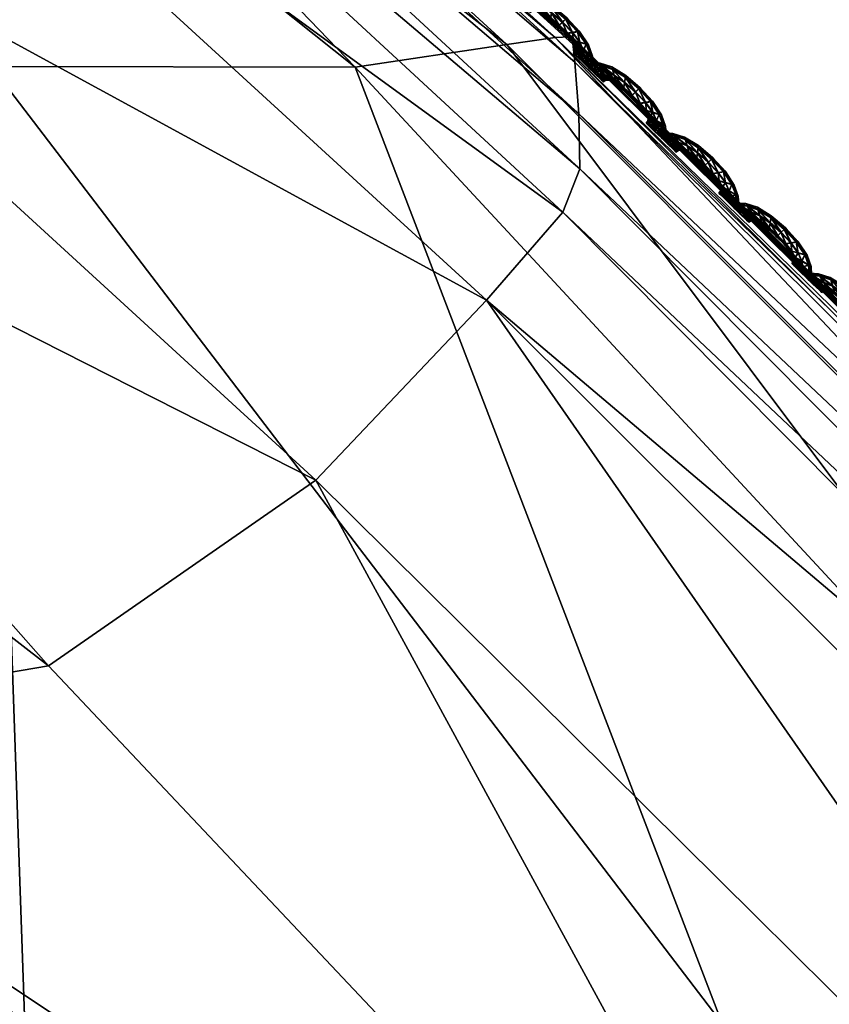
# Model space of a CAD drawing. Extents: x -7.4 to 7.4, y -11.5 to 9.8.
# Tile 429 of 469: x 3.143 to 3.601, y 8.709 to 9.267. Entities that reach past the tile are written whole.
import ezdxf

# ---------------------------------------------------------------- set-up
doc = ezdxf.new("R2010")
doc.units = 0
doc.header["$MEASUREMENT"] = 0
for name, color, linetype in [('A-FURN-3-ST', 150, 'Continuous'), ('A-FURN-3-ST-SEAM', 130, 'Continuous'), ('A-FURN-3-ST-SI', 160, 'Continuous')]:
    doc.layers.add(name, color=color, linetype=linetype)

msp = doc.modelspace()

# ---------------------------------------------------------------- meshes
at = {"layer": 'A-FURN-3-ST'}
mesh = msp.add_polyface(dxfattribs=at)
corners = [(2.58485, 9.78906, 17.58594), (2.76982, 9.80414, 17.58229), (2.77029, 9.80286, 17.57567), (3.01501, 9.65479, 17.58327), (3.01537, 9.65351, 17.57666), (2.76902, 9.80632, 17.59366), (3.01446, 9.65693, 17.59465), (2.58394, 9.7912, 17.59731), (3.45598, 9.25263, 17.58312), (3.45582, 9.25386, 17.5897), (3.02016, 9.55496, 17.63515), (2.78098, 9.70291, 17.63431), (2.73515, 9.6503, 17.72791), (2.97528, 9.50309, 17.7286), (2.55406, 9.63542, 17.7319), (2.60056, 9.68795, 17.63823), (2.78846, 9.72866, 17.61579), (3.02839, 9.58038, 17.61671), (3.024, 9.61288, 17.6215), (2.78189, 9.76166, 17.62058), (2.60749, 9.7137, 17.61963), (2.59925, 9.74662, 17.62435), (2.77318, 9.79232, 17.6234), (3.01755, 9.64313, 17.62439), (3.45685, 9.24262, 17.63078), (3.01462, 9.65606, 17.61226), (2.76926, 9.80542, 17.6113), (2.58885, 9.77724, 17.62709), (2.58418, 9.79034, 17.61495), (3.45566, 9.25506, 17.61868), (3.45559, 9.25588, 17.60107), (3.45559, 9.25588, 17.57228), (3.01446, 9.65693, 17.56582), (3.01501, 9.65479, 17.57095), (3.45582, 9.25386, 17.57742), (2.58485, 9.78906, 17.57365), (2.76982, 9.80414, 17.56996), (2.76902, 9.80632, 17.56483), (2.58541, 9.78774, 17.57936), (2.65596, 9.5248, 17.92134), (2.89455, 9.38715, 17.91701)]
mesh.append_faces([[corners[k] for k in face] for face in [(0, 1, 2), (1, 3, 4), (4, 2, 1), (5, 6, 3), (3, 1, 5), (7, 5, 1), (8, 4, 3), (9, 3, 6), (10, 11, 12), (12, 13, 10), (14, 12, 11), (15, 11, 16), (17, 16, 11), (11, 10, 17), (18, 19, 16), (16, 17, 18), (20, 16, 19), (21, 19, 22), (23, 22, 19), (19, 18, 23), (24, 23, 18), (25, 26, 22), (22, 23, 25), (27, 22, 26), (28, 26, 5), (6, 5, 26), (26, 25, 6), (29, 25, 23), (30, 6, 25), (31, 32, 33), (34, 33, 4), (35, 36, 37), (36, 33, 32), (32, 37, 36), (2, 4, 33), (33, 36, 2), (38, 2, 36), (13, 12, 39), (39, 40, 13)]])
mesh = msp.add_polyface(dxfattribs=at)
corners = [(1.94875, 9.63192, 1.00083), (2.29118, 9.70571, 1.00068), (2.34041, 9.55636, 0.61819), (2.63364, 9.60992, 0.61819), (2.56645, 9.76867, 1.00053), (2.84873, 9.62562, 0.62332), (2.75513, 9.78375, 1.00144), (3.02475, 9.55904, 0.64812), (2.99515, 9.64037, 1.00437), (3.41835, 9.25271, 1.00159), (3.33255, 9.23994, 0.62332), (3.96608, 8.70433, 1.00079), (3.8311, 8.70215, 0.61819), (4.52027, 8.12229, 1.00098), (4.35806, 8.11928, 0.61819), (5.04849, 7.5208, 1.0011), (4.86768, 7.51619, 0.61819), (5.54237, 6.88314, 1.00121), (5.34537, 6.87803, 0.61819), (2.2831, 8.66878, 0.55836), (2.1241, 9.15424, 0.56582), (2.49807, 9.19186, 0.56582), (2.71707, 8.68134, 0.55836), (2.83903, 9.224, 0.56582), (3.14581, 8.69205, 0.55836), (1.99019, 9.49361, 0.61819), (2.39411, 8.11376, 0.55836), (2.46835, 7.51392, 0.55836), (1.93379, 7.51392, 0.55836), (1.91804, 8.11232, 0.55836), (2.53254, 6.87548, 0.55836), (1.94178, 6.87548, 0.55836), (3.12657, 9.24031, 0.57304), (3.54027, 8.6986, 0.56582), (3.99861, 8.11768, 0.56582), (3.4969, 8.11669, 0.55836), (4.4575, 7.51421, 0.56582), (3.85575, 7.51392, 0.55836), (4.89012, 6.87581, 0.56582), (4.19521, 6.87548, 0.55836), (3.34122, 6.87548, 0.55836), (3.14632, 7.51392, 0.55836), (2.93761, 8.11533, 0.55836)]
mesh.append_faces([[corners[k] for k in face] for face in [(0, 1, 2), (3, 2, 1), (1, 4, 3), (5, 3, 4), (4, 6, 5), (7, 5, 6), (6, 8, 7), (9, 10, 7), (7, 8, 9), (9, 11, 12), (12, 10, 9), (11, 13, 14), (14, 12, 11), (13, 15, 16), (16, 14, 13), (15, 17, 18), (18, 16, 15), (19, 20, 21), (21, 22, 19), (22, 21, 23), (23, 24, 22), (2, 3, 23), (23, 21, 2), (25, 2, 21), (21, 20, 25), (19, 26, 29), (10, 32, 5), (5, 7, 10), (32, 23, 3), (3, 5, 32), (24, 23, 32), (32, 33, 24), (33, 32, 10), (10, 12, 33), (12, 14, 34), (34, 33, 12), (33, 34, 35), (35, 24, 33), (34, 36, 37), (37, 35, 34), (14, 16, 36), (36, 34, 14), (16, 18, 38), (38, 36, 16), (36, 38, 39), (39, 37, 36), (37, 39, 40), (40, 41, 37), (24, 35, 42), (42, 22, 24), (22, 42, 26), (26, 19, 22), (35, 37, 41), (41, 42, 35)]])
mesh.append_faces([[corners[k] for k in face] for face in [(26, 27, 28), (27, 30, 31), (30, 27, 41)]], dxfattribs={"vtx0": -1, "vtx1": -1, "vtx2": -1})
mesh.append_faces([[corners[k] for k in face] for face in [(27, 26, 42)]], dxfattribs={"vtx0": -1, "vtx2": -1})
mesh.append_faces([[corners[k] for k in face] for face in [(41, 40, 30), (42, 41, 27)]], dxfattribs={"vtx1": -1, "vtx2": -1})
mesh = msp.add_polyface(dxfattribs=at)
corners = [(3.01501, 9.65479, 17.58327), (3.45582, 9.25386, 17.5897), (3.45598, 9.25263, 17.58312), (3.01446, 9.65693, 17.59465), (3.45559, 9.25588, 17.60107), (3.45016, 9.15782, 17.64158), (3.02016, 9.55496, 17.63515), (2.97528, 9.50309, 17.7286), (3.40691, 9.10793, 17.73487), (3.45966, 9.18226, 17.62313), (3.02839, 9.58038, 17.61671), (3.45923, 9.21353, 17.62792), (3.024, 9.61288, 17.6215), (3.45685, 9.24262, 17.63078), (3.01755, 9.64313, 17.62439), (3.45566, 9.25506, 17.61868), (3.01462, 9.65606, 17.61226), (2.50658, 8.31321, 18.25561), (2.93531, 8.32351, 18.2456), (2.63329, 8.83947, 18.21788), (3.3337, 8.33546, 18.22233), (2.92475, 8.86097, 18.19852), (2.67809, 9.27442, 18.10911), (2.46075, 9.25498, 18.12257), (3.15898, 8.9009, 18.11318), (2.86784, 9.23034, 18.06822), (3.65203, 8.37839, 18.13056), (3.79176, 7.78168, 18.23306), (3.28641, 7.77554, 18.26059), (3.64526, 7.20117, 18.27436), (2.72712, 7.77427, 18.27531), (2.93587, 7.20117, 18.29539), (3.01501, 9.65479, 17.57095), (3.45582, 9.25386, 17.57742), (3.45559, 9.25588, 17.57228), (3.01537, 9.65351, 17.57666), (2.89455, 9.38715, 17.91701), (2.65596, 9.5248, 17.92134), (3.85009, 8.47117, 17.93754), (3.31023, 9.00617, 17.9275)]
mesh.append_faces([[corners[k] for k in face] for face in [(0, 1, 2), (3, 4, 1), (5, 6, 7), (7, 8, 5), (9, 10, 6), (6, 5, 9), (11, 12, 10), (10, 9, 11), (12, 11, 13), (14, 13, 15), (16, 15, 4), (17, 18, 19), (20, 21, 19), (19, 18, 20), (21, 22, 23), (23, 19, 21), (24, 25, 22), (22, 21, 24), (26, 24, 21), (21, 20, 26), (27, 28, 29), (28, 27, 20), (20, 18, 28), (26, 20, 27), (30, 28, 18), (18, 17, 30), (28, 30, 31), (32, 33, 34), (35, 2, 33), (36, 37, 22), (22, 25, 36), (26, 38, 39), (39, 24, 26), (39, 36, 25), (25, 24, 39), (8, 7, 36), (36, 39, 8), (8, 39, 38)]])
mesh = msp.add_polyface(dxfattribs=at)
corners = [(3.45582, 9.25386, 17.5897), (4.01163, 8.70313, 17.59852), (4.01155, 8.70198, 17.59191), (3.45598, 9.25263, 17.58312), (3.45559, 9.25588, 17.60107), (4.01183, 8.70507, 17.60986), (4.56906, 8.12377, 17.60629), (4.5687, 8.12266, 17.59967), (4.56969, 8.12558, 17.61762), (4.53601, 8.03845, 17.65831), (3.99232, 8.61233, 17.65044), (3.95116, 8.56512, 17.74358), (4.54884, 8.06016, 17.6399), (4.00348, 8.63544, 17.63203), (3.45016, 9.15782, 17.64158), (3.40691, 9.10793, 17.73487), (3.45966, 9.18226, 17.62313), (4.00803, 8.66502, 17.63675), (3.45923, 9.21353, 17.62792), (4.01076, 8.6925, 17.63956), (3.45685, 9.24262, 17.63078), (4.55841, 8.08793, 17.64454), (4.56625, 8.1138, 17.64728), (4.01179, 8.70429, 17.62743), (3.45566, 9.25506, 17.61868), (4.5695, 8.12484, 17.63519), (4.01163, 8.70313, 17.5862), (4.56906, 8.12377, 17.59396), (4.56969, 8.12558, 17.58883), (4.01183, 8.70507, 17.58107), (3.45582, 9.25386, 17.57742), (3.45559, 9.25588, 17.57228), (3.85009, 8.47117, 17.93754), (4.397, 7.90594, 17.94481)]
mesh.append_faces([[corners[k] for k in face] for face in [(0, 1, 2), (2, 3, 0), (4, 5, 1), (1, 0, 4), (1, 6, 7), (7, 2, 1), (5, 8, 6), (6, 1, 5), (9, 10, 11), (12, 13, 10), (10, 14, 15), (15, 11, 10), (13, 16, 14), (14, 10, 13), (17, 18, 16), (16, 13, 17), (19, 20, 18), (18, 17, 19), (21, 17, 13), (22, 19, 17), (17, 21, 22), (23, 24, 20), (20, 19, 23), (5, 4, 24), (24, 23, 5), (25, 23, 19), (19, 22, 25), (8, 5, 23), (23, 25, 8), (26, 27, 28), (28, 29, 26), (2, 7, 27), (27, 26, 2), (30, 26, 29), (29, 31, 30), (3, 2, 26), (26, 30, 3), (32, 11, 15), (11, 32, 33)]])
at = {"layer": 'A-FURN-3-ST-SEAM'}
mesh = msp.add_polyface(dxfattribs=at)
corners = [(3.43663, 9.27797, 17.58624), (3.44407, 9.27347, 17.58635), (3.44363, 9.27059, 17.58765), (3.44984, 9.26523, 17.58776), (3.44423, 9.27463, 17.58297), (3.4377, 9.27446, 17.58757), (3.44803, 9.26346, 17.58651), (3.45171, 9.26709, 17.58647), (3.45238, 9.26783, 17.58308), (3.43627, 9.27937, 17.58282), (3.43045, 9.27994, 17.58613), (3.4432, 9.26775, 17.58643), (3.45258, 9.25893, 17.58658), (3.45551, 9.25934, 17.58784), (3.45174, 9.26725, 17.57974), (3.44411, 9.2736, 17.57963), (3.43283, 9.27632, 17.58749), (3.43877, 9.271, 17.58635), (3.44735, 9.26284, 17.58316), (3.44308, 9.26676, 17.58308), (3.45847, 9.25988, 17.58658), (3.45962, 9.26013, 17.5832), (3.45851, 9.26004, 17.57985), (3.43671, 9.27813, 17.57951), (3.42962, 9.28139, 17.58274), (3.42614, 9.28023, 17.58605), (3.43916, 9.26981, 17.58305), (3.45147, 9.25881, 17.5832), (3.4561, 9.25469, 17.58662), (3.4597, 9.25374, 17.58792), (3.45559, 9.25959, 17.57856), (3.44989, 9.26548, 17.57848), (3.44367, 9.2708, 17.5784), (3.42939, 9.27669, 17.58746), (3.43517, 9.27273, 17.58632), (3.43607, 9.27146, 17.58301), (3.44324, 9.26791, 17.5797), (3.44807, 9.26363, 17.57978), (3.4388, 9.27117, 17.57963), (3.46334, 9.25283, 17.58666), (3.46473, 9.25254, 17.58331), (3.46338, 9.253, 17.57993), (3.45974, 9.25394, 17.57863), (3.43774, 9.27467, 17.57829), (3.43053, 9.28011, 17.5794), (3.42495, 9.28159, 17.58267), (3.42392, 9.27974, 17.58605), (3.43524, 9.2729, 17.57958), (3.45262, 9.2591, 17.57985), (3.45475, 9.25514, 17.58324), (3.45796, 9.25131, 17.58666), (3.46176, 9.24908, 17.58795), (3.45614, 9.25485, 17.57989), (3.42258, 9.2811, 17.58263), (3.42753, 9.27623, 17.58742), (3.43267, 9.27319, 17.58628), (3.4339, 9.27195, 17.58297), (3.43271, 9.27335, 17.57955), (3.43287, 9.27653, 17.57822), (3.46556, 9.2469, 17.58674), (3.46698, 9.24616, 17.58335), (3.4656, 9.24706, 17.58), (3.4618, 9.24929, 17.57871), (3.458, 9.25147, 17.57993), (3.42618, 9.28036, 17.57932), (3.42397, 9.27986, 17.57932), (3.42151, 9.28031, 17.58263), (3.4229, 9.27896, 17.58605), (3.42947, 9.27689, 17.57818), (3.45657, 9.25222, 17.58327), (3.45851, 9.24888, 17.5867), (3.46219, 9.24579, 17.58799), (3.42294, 9.27908, 17.57932), (3.42654, 9.27545, 17.58742), (3.43117, 9.27282, 17.58628), (3.43255, 9.27162, 17.58297), (3.43121, 9.27298, 17.57955), (3.46591, 9.24274, 17.58677), (3.4673, 9.24167, 17.58343), (3.46595, 9.2429, 17.58004), (3.46223, 9.24599, 17.57871), (3.45851, 9.24904, 17.57997), (3.45713, 9.25011, 17.58331), (3.4276, 9.27644, 17.57818), (3.42662, 9.27566, 17.57818), (3.45816, 9.24744, 17.5867), (3.4618, 9.24397, 17.58799), (3.43022, 9.27207, 17.58628), (3.43164, 9.27084, 17.58297), (3.4303, 9.2722, 17.57955), (3.45681, 9.2488, 17.58331), (3.46544, 9.24055, 17.58677), (3.46682, 9.23936, 17.58343), (3.46548, 9.24072, 17.58004), (3.46184, 9.24418, 17.57875), (3.4582, 9.2476, 17.57997), (3.45602, 9.24789, 17.58331), (3.45736, 9.24649, 17.5867), (3.46101, 9.24299, 17.58799), (3.45741, 9.24665, 17.57997), (3.46469, 9.23957, 17.58677), (3.46607, 9.23833, 17.58343), (3.46469, 9.23973, 17.58004), (3.46104, 9.24323, 17.57875)]
mesh.append_faces([[corners[k] for k in face] for face in [(2, 1, 0), (1, 2, 3), (0, 1, 4), (0, 5, 2), (6, 3, 2), (3, 7, 1), (8, 4, 1), (4, 9, 0), (5, 0, 10), (11, 2, 5), (3, 6, 12), (2, 11, 6), (7, 3, 13), (1, 7, 8), (4, 8, 14), (9, 4, 15), (10, 0, 9), (10, 16, 5), (5, 17, 11), (12, 6, 18), (12, 13, 3), (6, 11, 19), (13, 20, 7), (21, 8, 7), (22, 14, 8), (14, 15, 4), (15, 23, 9), (9, 24, 10), (16, 10, 25), (17, 5, 16), (11, 17, 26), (19, 18, 6), (18, 27, 12), (13, 12, 28), (26, 19, 11), (20, 13, 29), (7, 20, 21), (8, 21, 22), (14, 22, 30), (15, 14, 31), (23, 15, 32), (24, 9, 23), (25, 10, 24), (25, 33, 16), (16, 34, 17), (35, 26, 17), (18, 19, 36), (27, 18, 37), (28, 12, 27), (28, 29, 13), (19, 26, 38), (29, 39, 20), (40, 21, 20), (41, 22, 21), (42, 30, 22), (30, 31, 14), (31, 32, 15), (32, 43, 23), (23, 44, 24), (24, 45, 25), (33, 25, 46), (34, 16, 33), (17, 34, 35), (26, 35, 47), (38, 36, 19), (36, 37, 18), (37, 48, 27), (27, 49, 28), (29, 28, 50), (47, 38, 26), (39, 29, 51), (20, 39, 40), (21, 40, 41), (22, 41, 42), (30, 42, 52), (31, 30, 48), (32, 31, 37), (43, 32, 36), (44, 23, 43), (45, 24, 44), (25, 45, 53), (53, 46, 25), (46, 54, 33), (33, 55, 34), (56, 35, 34), (57, 47, 35), (36, 38, 43), (37, 36, 32), (48, 37, 31), (49, 27, 48), (50, 28, 49), (50, 51, 29), (38, 47, 58), (51, 59, 39), (60, 40, 39), (61, 41, 40), (62, 42, 41), (63, 52, 42), (52, 48, 30), (43, 58, 44), (44, 64, 45), (65, 53, 45), (46, 53, 66), (54, 46, 67), (55, 33, 54), (34, 55, 56), (35, 56, 57), (47, 57, 68), (58, 43, 38), (48, 52, 49), (49, 69, 50), (51, 50, 70), (68, 58, 47), (59, 51, 71), (39, 59, 60), (40, 60, 61), (41, 61, 62), (42, 62, 63), (52, 63, 69), (64, 44, 58), (45, 64, 65), (53, 65, 72), (72, 66, 53), (66, 67, 46), (67, 73, 54), (54, 74, 55), (56, 55, 74), (57, 56, 75), (68, 57, 76), (69, 49, 52), (70, 50, 69), (70, 71, 51), (58, 68, 64), (71, 77, 59), (78, 60, 59), (79, 61, 60), (80, 62, 61), (81, 63, 62), (82, 69, 63), (83, 65, 64), (84, 72, 65), (74, 54, 73), (74, 75, 56), (75, 76, 57), (76, 83, 68), (69, 82, 70), (71, 70, 85), (64, 68, 83), (77, 71, 86), (59, 77, 78), (60, 78, 79), (61, 79, 80), (62, 80, 81), (63, 81, 82), (65, 83, 84), (73, 87, 74), (75, 74, 87), (76, 75, 88), (83, 76, 89), (70, 82, 90), (90, 85, 70), (85, 86, 71), (86, 91, 77), (78, 77, 91), (79, 78, 92), (80, 79, 93), (81, 80, 94), (82, 81, 95), (89, 84, 83), (87, 88, 75), (88, 89, 76), (95, 90, 82), (85, 90, 96), (86, 85, 97), (91, 86, 98), (91, 92, 78), (92, 93, 79), (93, 94, 80), (94, 95, 81), (90, 95, 99), (99, 96, 90), (96, 97, 85), (97, 98, 86), (98, 100, 91), (92, 91, 100), (93, 92, 101), (94, 93, 102), (95, 94, 103), (103, 99, 95), (100, 101, 92), (101, 102, 93), (102, 103, 94)]])
mesh = msp.add_polyface(dxfattribs=at)
corners = [(3.47818, 9.23862, 17.58692), (3.4855, 9.234, 17.58704), (3.48507, 9.23112, 17.58833), (3.4912, 9.22572, 17.58845), (3.4857, 9.23516, 17.58365), (3.47921, 9.23507, 17.58826), (3.48938, 9.22391, 17.58719), (3.49306, 9.22754, 17.58715), (3.49377, 9.22832, 17.58381), (3.47783, 9.24002, 17.5835), (3.47205, 9.24068, 17.58681), (3.48463, 9.22828, 17.58712), (3.49389, 9.21934, 17.58727), (3.49682, 9.21975, 17.58852), (3.4931, 9.2277, 17.58042), (3.48554, 9.23417, 17.58031), (3.47438, 9.23701, 17.58818), (3.48024, 9.23162, 17.58704), (3.48871, 9.22334, 17.58385), (3.48447, 9.22725, 17.58377), (3.49979, 9.22024, 17.58727), (3.50093, 9.22053, 17.58392), (3.49983, 9.22041, 17.58053), (3.47822, 9.23878, 17.58019), (3.47121, 9.24212, 17.58339), (3.46773, 9.24097, 17.58674), (3.48063, 9.23038, 17.58373), (3.49282, 9.21925, 17.58388), (3.49738, 9.21509, 17.5873), (3.50097, 9.21411, 17.5886), (3.4969, 9.22, 17.57928), (3.49128, 9.22593, 17.57917), (3.48511, 9.23133, 17.57909), (3.47098, 9.23738, 17.5881), (3.47668, 9.23339, 17.587), (3.47759, 9.23211, 17.58369), (3.48467, 9.22844, 17.58038), (3.48942, 9.22408, 17.58046), (3.48028, 9.23178, 17.58031), (3.50462, 9.21316, 17.58734), (3.50596, 9.21291, 17.584), (3.50465, 9.21332, 17.58061), (3.50102, 9.21431, 17.57936), (3.47925, 9.23528, 17.57898), (3.47213, 9.2408, 17.58008), (3.46659, 9.24237, 17.58335), (3.46552, 9.24047, 17.58674), (3.47676, 9.23355, 17.58027), (3.49393, 9.2195, 17.58053), (3.49603, 9.2155, 17.58396), (3.49923, 9.21167, 17.58734), (3.50299, 9.20941, 17.58864), (3.49741, 9.21526, 17.58057), (3.46421, 9.24187, 17.58331), (3.46912, 9.23697, 17.5881), (3.47418, 9.23388, 17.58696), (3.47541, 9.2326, 17.58365), (3.47426, 9.234, 17.58023), (3.47442, 9.23722, 17.5789), (3.50679, 9.20722, 17.58742), (3.50822, 9.20648, 17.58407), (3.50683, 9.20739, 17.58069), (3.50307, 9.20966, 17.5794), (3.49927, 9.21184, 17.58061), (3.46781, 9.24109, 17.58), (3.4656, 9.24064, 17.58), (3.46314, 9.24109, 17.58331), (3.46449, 9.23969, 17.58674), (3.47102, 9.23759, 17.57886), (3.49785, 9.21258, 17.58396), (3.49975, 9.20924, 17.58738), (3.50343, 9.20611, 17.58867), (3.46453, 9.23985, 17.58), (3.46813, 9.23619, 17.5881), (3.47272, 9.23351, 17.58696), (3.47406, 9.23227, 17.58365), (3.47276, 9.23367, 17.58023), (3.50715, 9.20306, 17.58746), (3.50853, 9.20199, 17.58411), (3.50719, 9.20323, 17.58073), (3.50347, 9.20636, 17.57943), (3.49979, 9.20941, 17.58065), (3.4984, 9.21048, 17.584), (3.4692, 9.23718, 17.57882), (3.46821, 9.23639, 17.57886), (3.49939, 9.20776, 17.58738), (3.50303, 9.2043, 17.58871), (3.47177, 9.23273, 17.58696), (3.47316, 9.23153, 17.58365), (3.47181, 9.23289, 17.58023), (3.49805, 9.20916, 17.584), (3.50667, 9.20088, 17.58749), (3.50806, 9.19968, 17.58415), (3.50671, 9.20105, 17.58077), (3.50307, 9.20455, 17.57943), (3.49943, 9.20792, 17.58065), (3.4973, 9.20826, 17.584), (3.49864, 9.20685, 17.58738), (3.50224, 9.20335, 17.58871), (3.49868, 9.20702, 17.58065), (3.50588, 9.19985, 17.58749), (3.50727, 9.19865, 17.58415), (3.50592, 9.20001, 17.58077), (3.50232, 9.20356, 17.57943)]
mesh.append_faces([[corners[k] for k in face] for face in [(2, 1, 0), (1, 2, 3), (0, 1, 4), (0, 5, 2), (6, 3, 2), (3, 7, 1), (8, 4, 1), (4, 9, 0), (5, 0, 10), (11, 2, 5), (3, 6, 12), (2, 11, 6), (7, 3, 13), (1, 7, 8), (4, 8, 14), (9, 4, 15), (10, 0, 9), (10, 16, 5), (5, 17, 11), (12, 6, 18), (12, 13, 3), (6, 11, 19), (13, 20, 7), (21, 8, 7), (22, 14, 8), (14, 15, 4), (15, 23, 9), (9, 24, 10), (16, 10, 25), (17, 5, 16), (11, 17, 26), (19, 18, 6), (18, 27, 12), (13, 12, 28), (26, 19, 11), (20, 13, 29), (7, 20, 21), (8, 21, 22), (14, 22, 30), (15, 14, 31), (23, 15, 32), (24, 9, 23), (25, 10, 24), (25, 33, 16), (16, 34, 17), (35, 26, 17), (18, 19, 36), (27, 18, 37), (28, 12, 27), (28, 29, 13), (19, 26, 38), (29, 39, 20), (40, 21, 20), (41, 22, 21), (42, 30, 22), (30, 31, 14), (31, 32, 15), (32, 43, 23), (23, 44, 24), (24, 45, 25), (33, 25, 46), (34, 16, 33), (17, 34, 35), (26, 35, 47), (38, 36, 19), (36, 37, 18), (37, 48, 27), (27, 49, 28), (29, 28, 50), (47, 38, 26), (39, 29, 51), (20, 39, 40), (21, 40, 41), (22, 41, 42), (30, 42, 52), (31, 30, 48), (32, 31, 37), (43, 32, 36), (44, 23, 43), (45, 24, 44), (25, 45, 53), (53, 46, 25), (46, 54, 33), (33, 55, 34), (56, 35, 34), (57, 47, 35), (36, 38, 43), (37, 36, 32), (48, 37, 31), (49, 27, 48), (50, 28, 49), (50, 51, 29), (38, 47, 58), (51, 59, 39), (60, 40, 39), (61, 41, 40), (62, 42, 41), (63, 52, 42), (52, 48, 30), (43, 58, 44), (44, 64, 45), (65, 53, 45), (46, 53, 66), (54, 46, 67), (55, 33, 54), (34, 55, 56), (35, 56, 57), (47, 57, 68), (58, 43, 38), (48, 52, 49), (49, 69, 50), (51, 50, 70), (68, 58, 47), (59, 51, 71), (39, 59, 60), (40, 60, 61), (41, 61, 62), (42, 62, 63), (52, 63, 69), (64, 44, 58), (45, 64, 65), (53, 65, 72), (72, 66, 53), (66, 67, 46), (67, 73, 54), (54, 74, 55), (56, 55, 74), (57, 56, 75), (68, 57, 76), (69, 49, 52), (70, 50, 69), (70, 71, 51), (58, 68, 64), (71, 77, 59), (78, 60, 59), (79, 61, 60), (80, 62, 61), (81, 63, 62), (82, 69, 63), (83, 65, 64), (84, 72, 65), (74, 54, 73), (74, 75, 56), (75, 76, 57), (76, 83, 68), (69, 82, 70), (71, 70, 85), (64, 68, 83), (77, 71, 86), (59, 77, 78), (60, 78, 79), (61, 79, 80), (62, 80, 81), (63, 81, 82), (65, 83, 84), (73, 87, 74), (75, 74, 87), (76, 75, 88), (83, 76, 89), (70, 82, 90), (90, 85, 70), (85, 86, 71), (86, 91, 77), (78, 77, 91), (79, 78, 92), (80, 79, 93), (81, 80, 94), (82, 81, 95), (89, 84, 83), (87, 88, 75), (88, 89, 76), (95, 90, 82), (85, 90, 96), (86, 85, 97), (91, 86, 98), (91, 92, 78), (92, 93, 79), (93, 94, 80), (94, 95, 81), (90, 95, 99), (99, 96, 90), (96, 97, 85), (97, 98, 86), (98, 100, 91), (92, 91, 100), (93, 92, 101), (94, 93, 102), (95, 94, 103), (103, 99, 95), (100, 101, 92), (101, 102, 93), (102, 103, 94)]])
mesh = msp.add_polyface(dxfattribs=at)
corners = [(3.51938, 9.1989, 17.58761), (3.5267, 9.19429, 17.58772), (3.52626, 9.19136, 17.58905), (3.5324, 9.18597, 17.58913), (3.52689, 9.19544, 17.58434), (3.52041, 9.19536, 17.58894), (3.53058, 9.18419, 17.58792), (3.53426, 9.18782, 17.58787), (3.53497, 9.18856, 17.58449), (3.51902, 9.2003, 17.58422), (3.51328, 9.20096, 17.58749), (3.52583, 9.18852, 17.58784), (3.53509, 9.17958, 17.58795), (3.53801, 9.18003, 17.58925), (3.53429, 9.18798, 17.58115), (3.52678, 9.19445, 17.58099), (3.51558, 9.19729, 17.58887), (3.52139, 9.1919, 17.58776), (3.5299, 9.18357, 17.58453), (3.52567, 9.18753, 17.58449), (3.54099, 9.18053, 17.58799), (3.54213, 9.18077, 17.58461), (3.54102, 9.18069, 17.58126), (3.51946, 9.19907, 17.58088), (3.51245, 9.2024, 17.58411), (3.50897, 9.20125, 17.58746), (3.52183, 9.19062, 17.58442), (3.53398, 9.1795, 17.58461), (3.53857, 9.17533, 17.58803), (3.54217, 9.17435, 17.58932), (3.53809, 9.18024, 17.57997), (3.53247, 9.18617, 17.57989), (3.5263, 9.19161, 17.57978), (3.51217, 9.19767, 17.58883), (3.51787, 9.19367, 17.58772), (3.51878, 9.19235, 17.58438), (3.52587, 9.18868, 17.58111), (3.53062, 9.18436, 17.58118), (3.52147, 9.19202, 17.58103), (3.54581, 9.17344, 17.58807), (3.54716, 9.17315, 17.58472), (3.54585, 9.1736, 17.58133), (3.54221, 9.17459, 17.58004), (3.52045, 9.19556, 17.5797), (3.51332, 9.20113, 17.58077), (3.50778, 9.20265, 17.58403), (3.50675, 9.2008, 17.58742), (3.51795, 9.19379, 17.58095), (3.53513, 9.17974, 17.58122), (3.53722, 9.17579, 17.58465), (3.54043, 9.17192, 17.58807), (3.54419, 9.16969, 17.58936), (3.53861, 9.1755, 17.5813), (3.50545, 9.2022, 17.584), (3.51032, 9.19725, 17.58879), (3.51538, 9.19412, 17.58769), (3.51661, 9.19289, 17.58434), (3.51546, 9.19429, 17.58095), (3.51566, 9.1975, 17.57963), (3.54799, 9.16751, 17.58814), (3.54941, 9.16677, 17.58476), (3.54803, 9.16767, 17.58137), (3.54423, 9.1699, 17.58008), (3.54047, 9.17208, 17.58133), (3.50901, 9.20141, 17.58073), (3.50679, 9.20092, 17.58069), (3.50438, 9.20141, 17.584), (3.50572, 9.20001, 17.58742), (3.51225, 9.19787, 17.57955), (3.53901, 9.17282, 17.58468), (3.54094, 9.16948, 17.58807), (3.54462, 9.16639, 17.5894), (3.50576, 9.20018, 17.58069), (3.50932, 9.19651, 17.58879), (3.51387, 9.19379, 17.58765), (3.51526, 9.19256, 17.58434), (3.51395, 9.19396, 17.58092), (3.54831, 9.1633, 17.58818), (3.54973, 9.16223, 17.5848), (3.54834, 9.16347, 17.58145), (3.54466, 9.1666, 17.58012), (3.54099, 9.16965, 17.58133), (3.53956, 9.17076, 17.58468), (3.51039, 9.19746, 17.57955), (3.5094, 9.19672, 17.57955), (3.54059, 9.16804, 17.5881), (3.54423, 9.16458, 17.5894), (3.51297, 9.19301, 17.58765), (3.51435, 9.19182, 17.58434), (3.513, 9.19317, 17.58092), (3.53924, 9.1694, 17.58472), (3.54787, 9.16116, 17.58818), (3.54926, 9.15997, 17.58483), (3.54791, 9.16133, 17.58145), (3.54427, 9.16479, 17.58016), (3.54063, 9.16821, 17.58137), (3.53849, 9.16854, 17.58472), (3.53984, 9.16713, 17.5881), (3.54344, 9.16359, 17.5894), (3.53988, 9.1673, 17.58137), (3.54708, 9.16013, 17.58818), (3.54846, 9.1589, 17.58483), (3.54712, 9.1603, 17.58145), (3.54348, 9.16384, 17.58016)]
mesh.append_faces([[corners[k] for k in face] for face in [(2, 1, 0), (1, 2, 3), (0, 1, 4), (0, 5, 2), (6, 3, 2), (3, 7, 1), (8, 4, 1), (4, 9, 0), (5, 0, 10), (11, 2, 5), (3, 6, 12), (2, 11, 6), (7, 3, 13), (1, 7, 8), (4, 8, 14), (9, 4, 15), (10, 0, 9), (10, 16, 5), (5, 17, 11), (12, 6, 18), (12, 13, 3), (6, 11, 19), (13, 20, 7), (21, 8, 7), (22, 14, 8), (14, 15, 4), (15, 23, 9), (9, 24, 10), (16, 10, 25), (17, 5, 16), (11, 17, 26), (19, 18, 6), (18, 27, 12), (13, 12, 28), (26, 19, 11), (20, 13, 29), (7, 20, 21), (8, 21, 22), (14, 22, 30), (15, 14, 31), (23, 15, 32), (24, 9, 23), (25, 10, 24), (25, 33, 16), (16, 34, 17), (35, 26, 17), (18, 19, 36), (27, 18, 37), (28, 12, 27), (28, 29, 13), (19, 26, 38), (29, 39, 20), (40, 21, 20), (41, 22, 21), (42, 30, 22), (30, 31, 14), (31, 32, 15), (32, 43, 23), (23, 44, 24), (24, 45, 25), (33, 25, 46), (34, 16, 33), (17, 34, 35), (26, 35, 47), (38, 36, 19), (36, 37, 18), (37, 48, 27), (27, 49, 28), (29, 28, 50), (47, 38, 26), (39, 29, 51), (20, 39, 40), (21, 40, 41), (22, 41, 42), (30, 42, 52), (31, 30, 48), (32, 31, 37), (43, 32, 36), (44, 23, 43), (45, 24, 44), (25, 45, 53), (53, 46, 25), (46, 54, 33), (33, 55, 34), (56, 35, 34), (57, 47, 35), (36, 38, 43), (37, 36, 32), (48, 37, 31), (49, 27, 48), (50, 28, 49), (50, 51, 29), (38, 47, 58), (51, 59, 39), (60, 40, 39), (61, 41, 40), (62, 42, 41), (63, 52, 42), (52, 48, 30), (43, 58, 44), (44, 64, 45), (65, 53, 45), (46, 53, 66), (54, 46, 67), (55, 33, 54), (34, 55, 56), (35, 56, 57), (47, 57, 68), (58, 43, 38), (48, 52, 49), (49, 69, 50), (51, 50, 70), (68, 58, 47), (59, 51, 71), (39, 59, 60), (40, 60, 61), (41, 61, 62), (42, 62, 63), (52, 63, 69), (64, 44, 58), (45, 64, 65), (53, 65, 72), (72, 66, 53), (66, 67, 46), (67, 73, 54), (54, 74, 55), (56, 55, 74), (57, 56, 75), (68, 57, 76), (69, 49, 52), (70, 50, 69), (70, 71, 51), (58, 68, 64), (71, 77, 59), (78, 60, 59), (79, 61, 60), (80, 62, 61), (81, 63, 62), (82, 69, 63), (83, 65, 64), (84, 72, 65), (74, 54, 73), (74, 75, 56), (75, 76, 57), (76, 83, 68), (69, 82, 70), (71, 70, 85), (64, 68, 83), (77, 71, 86), (59, 77, 78), (60, 78, 79), (61, 79, 80), (62, 80, 81), (63, 81, 82), (65, 83, 84), (73, 87, 74), (75, 74, 87), (76, 75, 88), (83, 76, 89), (70, 82, 90), (90, 85, 70), (85, 86, 71), (86, 91, 77), (78, 77, 91), (79, 78, 92), (80, 79, 93), (81, 80, 94), (82, 81, 95), (89, 84, 83), (87, 88, 75), (88, 89, 76), (95, 90, 82), (85, 90, 96), (86, 85, 97), (91, 86, 98), (91, 92, 78), (92, 93, 79), (93, 94, 80), (94, 95, 81), (90, 95, 99), (99, 96, 90), (96, 97, 85), (97, 98, 86), (98, 100, 91), (92, 91, 100), (93, 92, 101), (94, 93, 102), (95, 94, 103), (103, 99, 95), (100, 101, 92), (101, 102, 93), (102, 103, 94)]])
mesh = msp.add_polyface(dxfattribs=at)
corners = [(3.56057, 9.15914, 17.58833), (3.56789, 9.15453, 17.58845), (3.56746, 9.15164, 17.58974), (3.57359, 9.14625, 17.58985), (3.56809, 9.15568, 17.58506), (3.5616, 9.15564, 17.58966), (3.57177, 9.14448, 17.5886), (3.57545, 9.14806, 17.58856), (3.57616, 9.14884, 17.58521), (3.56022, 9.16054, 17.58491), (3.55444, 9.16125, 17.58822), (3.56698, 9.1488, 17.58852), (3.57628, 9.13986, 17.58867), (3.57921, 9.14027, 17.58993), (3.57549, 9.14822, 17.58183), (3.56797, 9.15469, 17.58171), (3.55677, 9.15754, 17.58959), (3.56259, 9.15214, 17.58845), (3.5711, 9.14386, 17.58525), (3.56686, 9.14781, 17.58518), (3.58218, 9.14077, 17.58867), (3.58333, 9.14101, 17.58533), (3.58222, 9.14093, 17.58194), (3.56065, 9.15931, 17.5816), (3.55361, 9.16269, 17.5848), (3.55016, 9.16153, 17.58814), (3.56303, 9.1509, 17.58514), (3.57518, 9.13978, 17.58529), (3.57977, 9.13562, 17.58871), (3.58337, 9.13463, 17.59), (3.57929, 9.14052, 17.58069), (3.57367, 9.14645, 17.58057), (3.5675, 9.15185, 17.5805), (3.55337, 9.15795, 17.58951), (3.55907, 9.15391, 17.58841), (3.55998, 9.15263, 17.58506), (3.56706, 9.14896, 17.58179), (3.57181, 9.1446, 17.58187), (3.56267, 9.1523, 17.58171), (3.58701, 9.13368, 17.58875), (3.58835, 9.13344, 17.5854), (3.58705, 9.13385, 17.58202), (3.5834, 9.13484, 17.58077), (3.56164, 9.15585, 17.58038), (3.55452, 9.16137, 17.58149), (3.54898, 9.16293, 17.58472), (3.54795, 9.16108, 17.5881), (3.55911, 9.15407, 17.58168), (3.57632, 9.14003, 17.58194), (3.57842, 9.13607, 17.58533), (3.58163, 9.1322, 17.58875), (3.58538, 9.12993, 17.59004), (3.5798, 9.13578, 17.58198), (3.5466, 9.16244, 17.58472), (3.55151, 9.15754, 17.58951), (3.55658, 9.1544, 17.58837), (3.5578, 9.15317, 17.58506), (3.55661, 9.15457, 17.58164), (3.55681, 9.15774, 17.58031), (3.58918, 9.12775, 17.58883), (3.59061, 9.12701, 17.58548), (3.58918, 9.12791, 17.5821), (3.58542, 9.13018, 17.5808), (3.58167, 9.13236, 17.58202), (3.55021, 9.16166, 17.58141), (3.54799, 9.1612, 17.58137), (3.54557, 9.16166, 17.58472), (3.54688, 9.1603, 17.5881), (3.55345, 9.15816, 17.58027), (3.5802, 9.1331, 17.58537), (3.58214, 9.12977, 17.58879), (3.58582, 9.12664, 17.59008), (3.54696, 9.16042, 17.58137), (3.55052, 9.15675, 17.58951), (3.55507, 9.15407, 17.58837), (3.55646, 9.15284, 17.58502), (3.55515, 9.1542, 17.58164), (3.5895, 9.12359, 17.58887), (3.59092, 9.12252, 17.58552), (3.58954, 9.12375, 17.58213), (3.58586, 9.12688, 17.58084), (3.58218, 9.12993, 17.58206), (3.58075, 9.13101, 17.5854), (3.55159, 9.15774, 17.58023), (3.5506, 9.15696, 17.58023), (3.58178, 9.12833, 17.58879), (3.58542, 9.12482, 17.59012), (3.55412, 9.15329, 17.58837), (3.55551, 9.15206, 17.58506), (3.5542, 9.15346, 17.58164), (3.58044, 9.12968, 17.5854), (3.58907, 9.12145, 17.5889), (3.59041, 9.12021, 17.58552), (3.58907, 9.12161, 17.58217), (3.58546, 9.12507, 17.58084), (3.58182, 9.12849, 17.58206), (3.57965, 9.12878, 17.5854), (3.58099, 9.12742, 17.58879), (3.58463, 9.12388, 17.59012), (3.58103, 9.12758, 17.58206), (3.58827, 9.12041, 17.5889), (3.58962, 9.11918, 17.58556), (3.58827, 9.12058, 17.58217), (3.58467, 9.12412, 17.58084)]
mesh.append_faces([[corners[k] for k in face] for face in [(2, 1, 0), (1, 2, 3), (0, 1, 4), (0, 5, 2), (6, 3, 2), (3, 7, 1), (8, 4, 1), (4, 9, 0), (5, 0, 10), (11, 2, 5), (3, 6, 12), (2, 11, 6), (7, 3, 13), (1, 7, 8), (4, 8, 14), (9, 4, 15), (10, 0, 9), (10, 16, 5), (5, 17, 11), (12, 6, 18), (12, 13, 3), (6, 11, 19), (13, 20, 7), (21, 8, 7), (22, 14, 8), (14, 15, 4), (15, 23, 9), (9, 24, 10), (16, 10, 25), (17, 5, 16), (11, 17, 26), (19, 18, 6), (18, 27, 12), (13, 12, 28), (26, 19, 11), (20, 13, 29), (7, 20, 21), (8, 21, 22), (14, 22, 30), (15, 14, 31), (23, 15, 32), (24, 9, 23), (25, 10, 24), (25, 33, 16), (16, 34, 17), (35, 26, 17), (18, 19, 36), (27, 18, 37), (28, 12, 27), (28, 29, 13), (19, 26, 38), (29, 39, 20), (40, 21, 20), (41, 22, 21), (42, 30, 22), (30, 31, 14), (31, 32, 15), (32, 43, 23), (23, 44, 24), (24, 45, 25), (33, 25, 46), (34, 16, 33), (17, 34, 35), (26, 35, 47), (38, 36, 19), (36, 37, 18), (37, 48, 27), (27, 49, 28), (29, 28, 50), (47, 38, 26), (39, 29, 51), (20, 39, 40), (21, 40, 41), (22, 41, 42), (30, 42, 52), (31, 30, 48), (32, 31, 37), (43, 32, 36), (44, 23, 43), (45, 24, 44), (25, 45, 53), (53, 46, 25), (46, 54, 33), (33, 55, 34), (56, 35, 34), (57, 47, 35), (36, 38, 43), (37, 36, 32), (48, 37, 31), (49, 27, 48), (50, 28, 49), (50, 51, 29), (38, 47, 58), (51, 59, 39), (60, 40, 39), (61, 41, 40), (62, 42, 41), (63, 52, 42), (52, 48, 30), (43, 58, 44), (44, 64, 45), (65, 53, 45), (46, 53, 66), (54, 46, 67), (55, 33, 54), (34, 55, 56), (35, 56, 57), (47, 57, 68), (58, 43, 38), (48, 52, 49), (49, 69, 50), (51, 50, 70), (68, 58, 47), (59, 51, 71), (39, 59, 60), (40, 60, 61), (41, 61, 62), (42, 62, 63), (52, 63, 69), (64, 44, 58), (45, 64, 65), (53, 65, 72), (72, 66, 53), (66, 67, 46), (67, 73, 54), (54, 74, 55), (56, 55, 74), (57, 56, 75), (68, 57, 76), (69, 49, 52), (70, 50, 69), (70, 71, 51), (58, 68, 64), (71, 77, 59), (78, 60, 59), (79, 61, 60), (80, 62, 61), (81, 63, 62), (82, 69, 63), (83, 65, 64), (84, 72, 65), (74, 54, 73), (74, 75, 56), (75, 76, 57), (76, 83, 68), (69, 82, 70), (71, 70, 85), (64, 68, 83), (77, 71, 86), (59, 77, 78), (60, 78, 79), (61, 79, 80), (62, 80, 81), (63, 81, 82), (65, 83, 84), (73, 87, 74), (75, 74, 87), (76, 75, 88), (83, 76, 89), (70, 82, 90), (90, 85, 70), (85, 86, 71), (86, 91, 77), (78, 77, 91), (79, 78, 92), (80, 79, 93), (81, 80, 94), (82, 81, 95), (89, 84, 83), (87, 88, 75), (88, 89, 76), (95, 90, 82), (85, 90, 96), (86, 85, 97), (91, 86, 98), (91, 92, 78), (92, 93, 79), (93, 94, 80), (94, 95, 81), (90, 95, 99), (99, 96, 90), (96, 97, 85), (97, 98, 86), (98, 100, 91), (92, 91, 100), (93, 92, 101), (94, 93, 102), (95, 94, 103), (103, 99, 95), (100, 101, 92), (101, 102, 93), (102, 103, 94)]])
mesh = msp.add_polyface(dxfattribs=at)
corners = [(3.60177, 9.11943, 17.58902), (3.60909, 9.11481, 17.58913), (3.60865, 9.11189, 17.59046), (3.61479, 9.10649, 17.59054), (3.60929, 9.11596, 17.58575), (3.60276, 9.11588, 17.59035), (3.61297, 9.10472, 17.58932), (3.61665, 9.10834, 17.58928), (3.61736, 9.10908, 17.5859), (3.60141, 9.12083, 17.58563), (3.59563, 9.12149, 17.5889), (3.60818, 9.10908, 17.58925), (3.61748, 9.10014, 17.58936), (3.62041, 9.10056, 17.59065), (3.61669, 9.10847, 17.58255), (3.60917, 9.11498, 17.5824), (3.59793, 9.11782, 17.59027), (3.60379, 9.11242, 17.58917), (3.61229, 9.10414, 17.58594), (3.60806, 9.10805, 17.5859), (3.62338, 9.10105, 17.5894), (3.62452, 9.1013, 17.58601), (3.62341, 9.10121, 17.58267), (3.60185, 9.11959, 17.58229), (3.5948, 9.12293, 17.58552), (3.59132, 9.12181, 17.58887), (3.60418, 9.11119, 17.58582), (3.61637, 9.10002, 17.58601), (3.62092, 9.0959, 17.58944), (3.62456, 9.09487, 17.59069), (3.62049, 9.10076, 17.58137), (3.61487, 9.1067, 17.5813), (3.60869, 9.11213, 17.58118), (3.59453, 9.11823, 17.59023), (3.60027, 9.11419, 17.58913), (3.60114, 9.11292, 17.58578), (3.60826, 9.10921, 17.58251), (3.61301, 9.10488, 17.58259), (3.60382, 9.11259, 17.58244), (3.62816, 9.09396, 17.58947), (3.62955, 9.09367, 17.58613), (3.6282, 9.09413, 17.58274), (3.6246, 9.09512, 17.58145), (3.60284, 9.11609, 17.58111), (3.59571, 9.12165, 17.58217), (3.59017, 9.12322, 17.58544), (3.5891, 9.12132, 17.58883), (3.6003, 9.11436, 17.58236), (3.61752, 9.10031, 17.58263), (3.61962, 9.09631, 17.58605), (3.62278, 9.09248, 17.58947), (3.62658, 9.09021, 17.59077), (3.62096, 9.09602, 17.5827), (3.5878, 9.12272, 17.5854), (3.59267, 9.11782, 17.5902), (3.59777, 9.11469, 17.58909), (3.599, 9.11341, 17.58575), (3.59781, 9.11481, 17.58236), (3.59801, 9.11802, 17.58103), (3.63034, 9.08803, 17.58955), (3.63181, 9.08729, 17.58617), (3.63038, 9.0882, 17.58278), (3.62662, 9.09046, 17.58149), (3.62282, 9.09264, 17.58274), (3.5914, 9.12194, 17.58213), (3.58918, 9.12149, 17.5821), (3.58673, 9.12194, 17.5854), (3.58808, 9.12058, 17.58883), (3.5946, 9.1184, 17.58095), (3.6214, 9.09339, 17.58609), (3.6233, 9.09005, 17.58947), (3.62701, 9.08692, 17.5908), (3.58812, 9.1207, 17.5821), (3.59168, 9.11704, 17.5902), (3.59627, 9.11432, 17.58905), (3.59761, 9.11308, 17.58575), (3.59631, 9.11448, 17.58232), (3.6307, 9.08387, 17.58959), (3.63208, 9.0828, 17.5862), (3.63073, 9.08403, 17.58282), (3.62706, 9.08712, 17.58152), (3.62334, 9.09021, 17.58274), (3.62195, 9.09129, 17.58609), (3.59275, 9.11802, 17.58095), (3.59176, 9.11724, 17.58095), (3.62298, 9.08861, 17.58951), (3.62658, 9.0851, 17.5908), (3.59532, 9.11357, 17.58905), (3.5967, 9.11234, 17.58575), (3.5954, 9.11374, 17.58232), (3.62163, 9.08997, 17.58613), (3.63022, 9.08169, 17.58959), (3.63161, 9.08049, 17.58624), (3.63026, 9.08185, 17.58285), (3.62666, 9.08535, 17.58156), (3.62302, 9.08877, 17.58278), (3.62084, 9.08906, 17.58613), (3.62219, 9.08766, 17.58951), (3.62579, 9.08416, 17.5908), (3.62223, 9.08782, 17.58278), (3.62943, 9.0807, 17.58959), (3.63081, 9.07946, 17.58624), (3.62947, 9.08086, 17.58285), (3.62587, 9.08436, 17.58156)]
mesh.append_faces([[corners[k] for k in face] for face in [(2, 1, 0), (1, 2, 3), (0, 1, 4), (0, 5, 2), (6, 3, 2), (3, 7, 1), (8, 4, 1), (4, 9, 0), (5, 0, 10), (11, 2, 5), (3, 6, 12), (2, 11, 6), (7, 3, 13), (1, 7, 8), (4, 8, 14), (9, 4, 15), (10, 0, 9), (10, 16, 5), (5, 17, 11), (12, 6, 18), (12, 13, 3), (6, 11, 19), (13, 20, 7), (21, 8, 7), (22, 14, 8), (14, 15, 4), (15, 23, 9), (9, 24, 10), (16, 10, 25), (17, 5, 16), (11, 17, 26), (19, 18, 6), (18, 27, 12), (13, 12, 28), (26, 19, 11), (20, 13, 29), (7, 20, 21), (8, 21, 22), (14, 22, 30), (15, 14, 31), (23, 15, 32), (24, 9, 23), (25, 10, 24), (25, 33, 16), (16, 34, 17), (35, 26, 17), (18, 19, 36), (27, 18, 37), (28, 12, 27), (28, 29, 13), (19, 26, 38), (29, 39, 20), (40, 21, 20), (41, 22, 21), (42, 30, 22), (30, 31, 14), (31, 32, 15), (32, 43, 23), (23, 44, 24), (24, 45, 25), (33, 25, 46), (34, 16, 33), (17, 34, 35), (26, 35, 47), (38, 36, 19), (36, 37, 18), (37, 48, 27), (27, 49, 28), (29, 28, 50), (47, 38, 26), (39, 29, 51), (20, 39, 40), (21, 40, 41), (22, 41, 42), (30, 42, 52), (31, 30, 48), (32, 31, 37), (43, 32, 36), (44, 23, 43), (45, 24, 44), (25, 45, 53), (53, 46, 25), (46, 54, 33), (33, 55, 34), (56, 35, 34), (57, 47, 35), (36, 38, 43), (37, 36, 32), (48, 37, 31), (49, 27, 48), (50, 28, 49), (50, 51, 29), (38, 47, 58), (51, 59, 39), (60, 40, 39), (61, 41, 40), (62, 42, 41), (63, 52, 42), (52, 48, 30), (43, 58, 44), (44, 64, 45), (65, 53, 45), (46, 53, 66), (54, 46, 67), (55, 33, 54), (34, 55, 56), (35, 56, 57), (47, 57, 68), (58, 43, 38), (48, 52, 49), (49, 69, 50), (51, 50, 70), (68, 58, 47), (59, 51, 71), (39, 59, 60), (40, 60, 61), (41, 61, 62), (42, 62, 63), (52, 63, 69), (64, 44, 58), (45, 64, 65), (53, 65, 72), (72, 66, 53), (66, 67, 46), (67, 73, 54), (54, 74, 55), (56, 55, 74), (57, 56, 75), (68, 57, 76), (69, 49, 52), (70, 50, 69), (70, 71, 51), (58, 68, 64), (71, 77, 59), (78, 60, 59), (79, 61, 60), (80, 62, 61), (81, 63, 62), (82, 69, 63), (83, 65, 64), (84, 72, 65), (74, 54, 73), (74, 75, 56), (75, 76, 57), (76, 83, 68), (69, 82, 70), (71, 70, 85), (64, 68, 83), (77, 71, 86), (59, 77, 78), (60, 78, 79), (61, 79, 80), (62, 80, 81), (63, 81, 82), (65, 83, 84), (73, 87, 74), (75, 74, 87), (76, 75, 88), (83, 76, 89), (70, 82, 90), (90, 85, 70), (85, 86, 71), (86, 91, 77), (78, 77, 91), (79, 78, 92), (80, 79, 93), (81, 80, 94), (82, 81, 95), (89, 84, 83), (87, 88, 75), (88, 89, 76), (95, 90, 82), (85, 90, 96), (86, 85, 97), (91, 86, 98), (91, 92, 78), (92, 93, 79), (93, 94, 80), (94, 95, 81), (90, 95, 99), (99, 96, 90), (96, 97, 85), (97, 98, 86), (98, 100, 91), (92, 91, 100), (93, 92, 101), (94, 93, 102), (95, 94, 103), (103, 99, 95), (100, 101, 92), (101, 102, 93), (102, 103, 94)]])
at = {"layer": 'A-FURN-3-ST-SI'}
mesh = msp.add_polyface(dxfattribs=at)
corners = [(3.01418, 9.65792, 17.29921), (2.76867, 9.80731, 17.29826), (2.76902, 9.80632, 17.56483), (3.01446, 9.65693, 17.56582), (2.58394, 9.7912, 17.56852), (2.76863, 9.80748, 11.42144), (2.58347, 9.79236, 11.42448), (3.01415, 9.65809, 11.42223), (3.45559, 9.25588, 17.57228), (4.01183, 8.70507, 17.58107), (4.01191, 8.70598, 17.31416), (3.45547, 9.25687, 17.30552), (3.45547, 9.257, 11.42763), (4.01194, 8.7061, 11.43494), (4.56969, 8.12558, 17.58883), (4.56997, 8.12645, 17.32176), (4.57001, 8.12658, 11.44144), (3.01292, 9.65804, 7.21229), (2.7674, 9.8074, 7.2118), (2.58224, 9.79232, 7.21362), (2.75885, 9.80707, 2.95816), (2.57365, 9.79199, 2.95877), (3.00433, 9.65776, 2.95831), (4.01072, 8.70602, 7.2199), (3.45424, 9.25696, 7.21553), (3.44569, 9.25675, 2.95941), (4.00213, 8.70557, 2.96086), (4.56878, 8.12637, 7.22378), (2.99515, 9.64037, 1.00437), (2.75513, 9.78375, 1.00144), (2.56645, 9.76867, 1.00053), (3.96608, 8.70433, 1.00079), (3.41835, 9.25271, 1.00159), (4.52027, 8.12229, 1.00098)]
mesh.append_faces([[corners[k] for k in face] for face in [(0, 1, 2), (2, 3, 0), (4, 2, 1), (1, 5, 6), (0, 7, 5), (5, 1, 0), (8, 9, 10), (10, 11, 8), (3, 8, 11), (11, 0, 3), (0, 11, 12), (12, 7, 0), (11, 10, 13), (13, 12, 11), (9, 14, 15), (15, 10, 9), (10, 15, 16), (16, 13, 10), (7, 17, 18), (18, 5, 7), (5, 18, 19), (18, 20, 21), (17, 22, 20), (20, 18, 17), (13, 23, 24), (24, 12, 13), (12, 24, 17), (17, 7, 12), (24, 25, 22), (22, 17, 24), (23, 26, 25), (25, 24, 23), (16, 27, 23), (23, 13, 16), (26, 23, 27), (22, 28, 29), (29, 20, 22), (20, 29, 30), (25, 26, 31), (31, 32, 25), (25, 32, 28), (28, 22, 25), (33, 31, 26)]])

doc.saveas('drawing.dxf')
